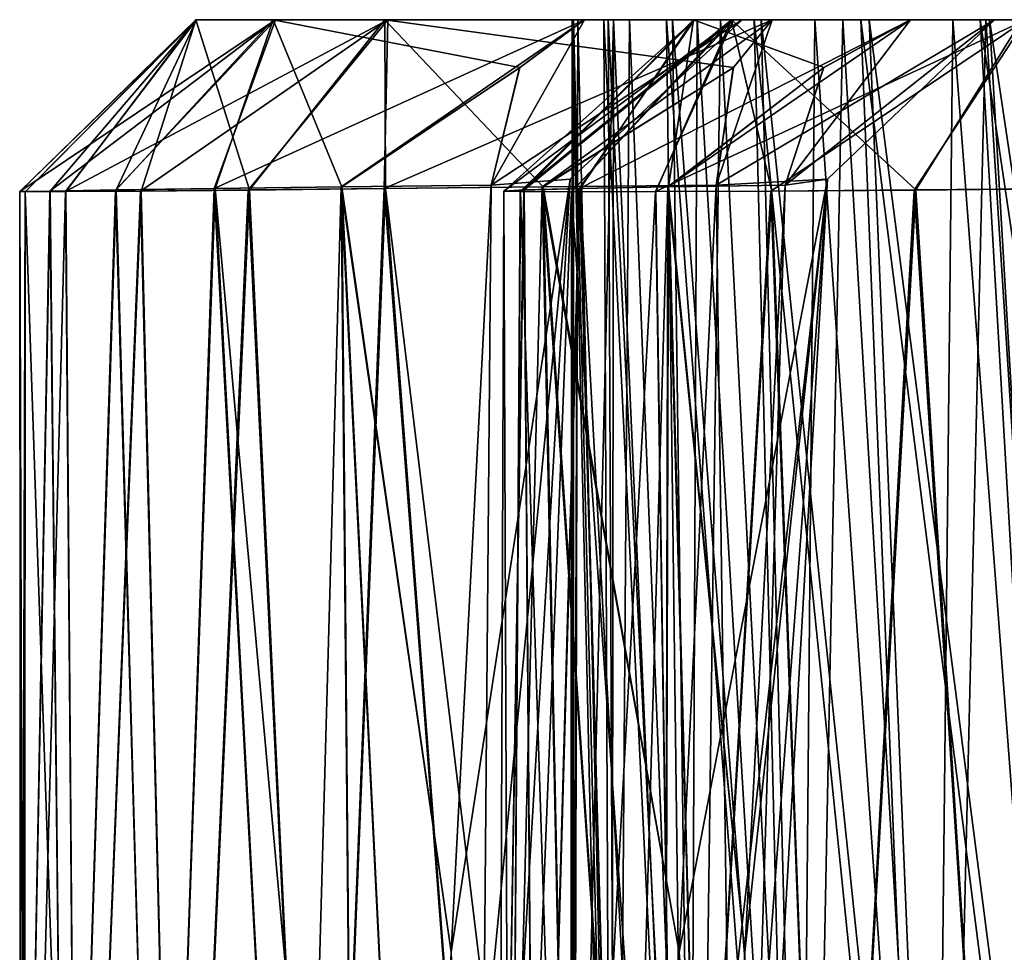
# Model space of a CAD drawing. Header units: millimetres. Extents: x -682 to 137, y -14 to 967.
# Tile 439 of 656: x -8.189 to -7.332, y 966.088 to 966.9. Entities that reach past the tile are written whole.
import ezdxf

# ---------------------------------------------------------------- set-up
doc = ezdxf.new("R2010")
doc.units = ezdxf.units.MM
doc.header["$LTSCALE"] = 65.185185
for name, color, linetype in [('187', 7, 'CONTINUOUS'), ('188', 7, 'CONTINUOUS'), ('189', 7, 'CONTINUOUS'), ('190', 7, 'CONTINUOUS'), ('191', 7, 'CONTINUOUS'), ('192', 7, 'CONTINUOUS'), ('193', 7, 'CONTINUOUS'), ('236', 7, 'CONTINUOUS'), ('237', 7, 'CONTINUOUS'), ('238', 7, 'CONTINUOUS'), ('239', 7, 'CONTINUOUS'), ('240', 7, 'CONTINUOUS'), ('241', 7, 'CONTINUOUS'), ('242', 7, 'CONTINUOUS'), ('267', 7, 'CONTINUOUS'), ('796', 7, 'CONTINUOUS'), ('797', 7, 'CONTINUOUS'), ('799', 7, 'CONTINUOUS'), ('800', 7, 'CONTINUOUS')]:
    doc.layers.add(name, color=color, linetype=linetype)

msp = doc.modelspace()

# ---------------------------------------------------------------- linework, layer by layer
at = {"layer": '187', "color": 7, "linetype": 'CONTINUOUS', "true_color": 0x999999}
for points in [[(-7.75009, 966.75166, -2.42504), (-7.7395, 965.4, -2.30766), (-7.70134, 966.75284, -2.2626), (-7.75009, 966.75166, -2.42504)], [(-7.7395, 965.4, -2.30766), (-7.66424, 965.4, -2.11309), (-7.70134, 966.75284, -2.2626), (-7.7395, 965.4, -2.30766)], [(-7.70134, 966.75284, -2.2626), (-7.62825, 965.4, -2.0488), (-7.62442, 966.75427, -2.11415), (-7.70134, 966.75284, -2.2626)], [(-7.66424, 965.4, -2.11309), (-7.62825, 965.4, -2.0488), (-7.70134, 966.75284, -2.2626), (-7.66424, 965.4, -2.11309)], [(-7.62825, 965.4, -2.0488), (-7.58743, 965.4, -1.98706), (-7.62442, 966.75427, -2.11415), (-7.62825, 965.4, -2.0488)], [(-7.55784, 966.08768, -1.98605), (-7.52278, 966.75595, -1.98379), (-7.62442, 966.75427, -2.11415), (-7.55784, 966.08768, -1.98605)], [(-7.58743, 965.4, -1.98706), (-7.55784, 966.08768, -1.98605), (-7.62442, 966.75427, -2.11415), (-7.58743, 965.4, -1.98706)], [(-7.26655, 966.75283, -3.41255), (-7.32333, 965.4, -3.40495), (-7.4104, 966.75164, -3.32312), (-7.26655, 966.75283, -3.41255)], [(-7.77275, 965.4, -2.51364), (-7.7395, 965.4, -2.30766), (-7.75009, 966.75166, -2.42504), (-7.77275, 965.4, -2.51364)], [(-7.76766, 966.75077, -2.59439), (-7.77275, 965.4, -2.51364), (-7.75009, 966.75166, -2.42504), (-7.76766, 966.75077, -2.59439)], [(-7.76254, 965.4, -2.72204), (-7.77275, 965.4, -2.51364), (-7.76766, 966.75077, -2.59439), (-7.76254, 965.4, -2.72204)], [(-7.75344, 966.75024, -2.76262), (-7.76254, 965.4, -2.72204), (-7.76766, 966.75077, -2.59439), (-7.75344, 966.75024, -2.76262)], [(-7.70888, 966.75005, -2.92359), (-7.76254, 965.4, -2.72204), (-7.75344, 966.75024, -2.76262), (-7.70888, 966.75005, -2.92359)], [(-7.70931, 965.4, -2.92376), (-7.76254, 965.4, -2.72204), (-7.70888, 966.75005, -2.92359), (-7.70931, 965.4, -2.92376)], [(-7.61538, 965.4, -3.11005), (-7.70931, 965.4, -2.92376), (-7.63577, 966.75023, -3.07318), (-7.61538, 965.4, -3.11005)], [(-7.63577, 966.75023, -3.07318), (-7.70931, 965.4, -2.92376), (-7.70888, 966.75005, -2.92359), (-7.63577, 966.75023, -3.07318)], [(-7.53517, 966.75076, -3.20832), (-7.61538, 965.4, -3.11005), (-7.63577, 966.75023, -3.07318), (-7.53517, 966.75076, -3.20832)], [(-7.48482, 965.4, -3.27282), (-7.61538, 965.4, -3.11005), (-7.53517, 966.75076, -3.20832), (-7.48482, 965.4, -3.27282)], [(-7.4104, 966.75164, -3.32312), (-7.48482, 965.4, -3.27282), (-7.53517, 966.75076, -3.20832), (-7.4104, 966.75164, -3.32312)], [(-7.32333, 965.4, -3.40495), (-7.48482, 965.4, -3.27282), (-7.4104, 966.75164, -3.32312), (-7.32333, 965.4, -3.40495)]]:
    msp.add_3dface(points, dxfattribs=at)
at = {"layer": '188', "color": 7, "linetype": 'CONTINUOUS', "true_color": 0x999999}
for points in [[(-7.56402, 965.4, -1.86436), (-7.64174, 965.4, -1.76661), (-7.48602, 966.76095, -1.84482), (-7.56402, 965.4, -1.86436)], [(-7.48602, 966.76095, -1.84482), (-7.64174, 965.4, -1.76661), (-7.61509, 966.08768, -1.75375), (-7.48602, 966.76095, -1.84482)], [(-7.58299, 966.75594, -1.73942), (-7.48602, 966.76095, -1.84482), (-7.61509, 966.08768, -1.75375), (-7.58299, 966.75594, -1.73942)], [(-7.52278, 966.75595, -1.98379), (-7.56402, 965.4, -1.86436), (-7.48602, 966.76095, -1.84482), (-7.52278, 966.75595, -1.98379)], [(-7.56402, 965.4, -1.86436), (-7.52278, 966.75595, -1.98379), (-7.55784, 966.08768, -1.98605), (-7.56402, 965.4, -1.86436)]]:
    msp.add_3dface(points, dxfattribs=at)
at = {"layer": '189', "color": 7, "linetype": 'CONTINUOUS', "true_color": 0x999999}
for points in [[(-8.10523, 966.75166, -0.49986), (-8.06687, 965.4, -0.38842), (-8.01903, 966.75284, -0.3538), (-8.10523, 966.75166, -0.49986)], [(-8.06687, 965.4, -0.38842), (-7.94723, 965.4, -0.21751), (-8.01903, 966.75284, -0.3538), (-8.06687, 965.4, -0.38842)], [(-8.01903, 966.75284, -0.3538), (-7.89689, 965.4, -0.1637), (-7.90882, 966.75427, -0.22807), (-8.01903, 966.75284, -0.3538)], [(-7.94723, 965.4, -0.21751), (-7.89689, 965.4, -0.1637), (-8.01903, 966.75284, -0.3538), (-7.94723, 965.4, -0.21751)], [(-7.87207, 966.75283, -1.57439), (-7.92539, 965.4, -1.55342), (-7.99034, 966.75164, -1.45313), (-7.87207, 966.75283, -1.57439)], [(-7.76831, 965.4, -1.69073), (-7.92539, 965.4, -1.55342), (-7.87207, 966.75283, -1.57439), (-7.76831, 965.4, -1.69073)], [(-7.81351, 966.08768, -0.11963), (-7.77893, 966.75595, -0.12583), (-7.90882, 966.75427, -0.22807), (-7.81351, 966.08768, -0.11963)], [(-7.89689, 965.4, -0.1637), (-7.84247, 965.4, -0.11352), (-7.90882, 966.75427, -0.22807), (-7.89689, 965.4, -0.1637)], [(-7.84247, 965.4, -0.11352), (-7.81351, 966.08768, -0.11963), (-7.90882, 966.75427, -0.22807), (-7.84247, 965.4, -0.11352)], [(-7.73436, 966.75427, -1.67082), (-7.76831, 965.4, -1.69073), (-7.87207, 966.75283, -1.57439), (-7.73436, 966.75427, -1.67082)], [(-7.70657, 965.4, -1.73092), (-7.76831, 965.4, -1.69073), (-7.73436, 966.75427, -1.67082), (-7.70657, 965.4, -1.73092)], [(-7.58299, 966.75594, -1.73942), (-7.61509, 966.08768, -1.75375), (-7.73436, 966.75427, -1.67082), (-7.58299, 966.75594, -1.73942)], [(-7.64174, 965.4, -1.76661), (-7.70657, 965.4, -1.73092), (-7.73436, 966.75427, -1.67082), (-7.64174, 965.4, -1.76661)], [(-7.61509, 966.08768, -1.75375), (-7.64174, 965.4, -1.76661), (-7.73436, 966.75427, -1.67082), (-7.61509, 966.08768, -1.75375)], [(-8.18928, 966.75024, -0.82683), (-8.1884, 965.4, -0.78524), (-8.16282, 966.75077, -0.66008), (-8.18928, 966.75024, -0.82683)], [(-8.18453, 966.75005, -0.99378), (-8.1884, 965.4, -0.78524), (-8.18928, 966.75024, -0.82683), (-8.18453, 966.75005, -0.99378)], [(-8.1884, 965.4, -0.78524), (-8.14844, 965.4, -0.58046), (-8.16282, 966.75077, -0.66008), (-8.1884, 965.4, -0.78524)], [(-8.18499, 965.4, -0.99384), (-8.1884, 965.4, -0.78524), (-8.18453, 966.75005, -0.99378), (-8.18499, 965.4, -0.99384)], [(-8.13838, 965.4, -1.1972), (-8.18499, 965.4, -0.99384), (-8.14935, 966.75023, -1.15652), (-8.13838, 965.4, -1.1972)], [(-8.14935, 966.75023, -1.15652), (-8.18499, 965.4, -0.99384), (-8.18453, 966.75005, -0.99378), (-8.14935, 966.75023, -1.15652)], [(-8.16282, 966.75077, -0.66008), (-8.14844, 965.4, -0.58046), (-8.10523, 966.75166, -0.49986), (-8.16282, 966.75077, -0.66008)], [(-8.08401, 966.75076, -1.31181), (-8.13838, 965.4, -1.1972), (-8.14935, 966.75023, -1.15652), (-8.08401, 966.75076, -1.31181)], [(-8.14844, 965.4, -0.58046), (-8.06687, 965.4, -0.38842), (-8.10523, 966.75166, -0.49986), (-8.14844, 965.4, -0.58046)], [(-8.05056, 965.4, -1.38648), (-8.13838, 965.4, -1.1972), (-8.08401, 966.75076, -1.31181), (-8.05056, 965.4, -1.38648)], [(-7.99034, 966.75164, -1.45313), (-8.05056, 965.4, -1.38648), (-8.08401, 966.75076, -1.31181), (-7.99034, 966.75164, -1.45313)], [(-7.92539, 965.4, -1.55342), (-8.05056, 965.4, -1.38648), (-7.99034, 966.75164, -1.45313), (-7.92539, 965.4, -1.55342)]]:
    msp.add_3dface(points, dxfattribs=at)
at = {"layer": '190', "color": 7, "linetype": 'CONTINUOUS', "true_color": 0x999999}
for points in [[(-7.79039, 965.4, 0), (-7.84246, 965.4, 0.11351), (-7.70998, 966.76095, 0.0003), (-7.79039, 965.4, 0)], [(-7.70998, 966.76095, 0.0003), (-7.84246, 965.4, 0.11351), (-7.81351, 966.08768, 0.11963), (-7.70998, 966.76095, 0.0003)], [(-7.77892, 966.75594, 0.12585), (-7.70998, 966.76095, 0.0003), (-7.81351, 966.08768, 0.11963), (-7.77892, 966.75594, 0.12585)], [(-7.77893, 966.75595, -0.12583), (-7.79039, 965.4, 0), (-7.70998, 966.76095, 0.0003), (-7.77893, 966.75595, -0.12583)], [(-7.79039, 965.4, 0), (-7.77893, 966.75595, -0.12583), (-7.81351, 966.08768, -0.11963), (-7.79039, 965.4, 0)]]:
    msp.add_3dface(points, dxfattribs=at)
at = {"layer": '191', "color": 7, "linetype": 'CONTINUOUS', "true_color": 0x999999}
for points in [[(-8.0201, 966.75283, 0.35527), (-8.06685, 965.4, 0.38839), (-8.10592, 966.75164, 0.50131), (-8.0201, 966.75283, 0.35527)], [(-7.9472, 965.4, 0.21747), (-8.06685, 965.4, 0.38839), (-8.0201, 966.75283, 0.35527), (-7.9472, 965.4, 0.21747)], [(-7.90947, 966.75427, 0.22869), (-7.9472, 965.4, 0.21747), (-8.0201, 966.75283, 0.35527), (-7.90947, 966.75427, 0.22869)], [(-7.98933, 966.75166, 1.45438), (-7.92541, 965.4, 1.55339), (-7.87068, 966.75284, 1.57556), (-7.98933, 966.75166, 1.45438)], [(-7.89687, 965.4, 0.16368), (-7.9472, 965.4, 0.21747), (-7.90947, 966.75427, 0.22869), (-7.89687, 965.4, 0.16368)], [(-7.92541, 965.4, 1.55339), (-7.76835, 965.4, 1.6907), (-7.87068, 966.75284, 1.57556), (-7.92541, 965.4, 1.55339)], [(-7.77892, 966.75594, 0.12585), (-7.81351, 966.08768, 0.11963), (-7.90947, 966.75427, 0.22869), (-7.77892, 966.75594, 0.12585)], [(-7.84246, 965.4, 0.11351), (-7.89687, 965.4, 0.16368), (-7.90947, 966.75427, 0.22869), (-7.84246, 965.4, 0.11351)], [(-7.81351, 966.08768, 0.11963), (-7.84246, 965.4, 0.11351), (-7.90947, 966.75427, 0.22869), (-7.81351, 966.08768, 0.11963)], [(-7.87068, 966.75284, 1.57556), (-7.7066, 965.4, 1.7309), (-7.73359, 966.75427, 1.67126), (-7.87068, 966.75284, 1.57556)], [(-7.76835, 965.4, 1.6907), (-7.7066, 965.4, 1.7309), (-7.87068, 966.75284, 1.57556), (-7.76835, 965.4, 1.6907)], [(-7.61509, 966.08768, 1.75375), (-7.583, 966.75595, 1.73945), (-7.73359, 966.75427, 1.67126), (-7.61509, 966.08768, 1.75375)], [(-7.7066, 965.4, 1.7309), (-7.64175, 965.4, 1.76661), (-7.73359, 966.75427, 1.67126), (-7.7066, 965.4, 1.7309)], [(-7.64175, 965.4, 1.76661), (-7.61509, 966.08768, 1.75375), (-7.73359, 966.75427, 1.67126), (-7.64175, 965.4, 1.76661)], [(-8.16304, 966.75076, 0.66094), (-8.1884, 965.4, 0.78523), (-8.18931, 966.75023, 0.82735), (-8.16304, 966.75076, 0.66094)], [(-8.1884, 965.4, 0.78523), (-8.18499, 965.4, 0.99384), (-8.18931, 966.75023, 0.82735), (-8.1884, 965.4, 0.78523)], [(-8.18931, 966.75023, 0.82735), (-8.18499, 965.4, 0.99384), (-8.18453, 966.75005, 0.99378), (-8.18931, 966.75023, 0.82735)], [(-8.14844, 965.4, 0.58043), (-8.1884, 965.4, 0.78523), (-8.16304, 966.75076, 0.66094), (-8.14844, 965.4, 0.58043)], [(-8.18499, 965.4, 0.99384), (-8.13838, 965.4, 1.19719), (-8.18453, 966.75005, 0.99378), (-8.18499, 965.4, 0.99384)], [(-8.18453, 966.75005, 0.99378), (-8.13838, 965.4, 1.19719), (-8.14919, 966.75024, 1.15702), (-8.18453, 966.75005, 0.99378)], [(-8.10592, 966.75164, 0.50131), (-8.14844, 965.4, 0.58043), (-8.16304, 966.75076, 0.66094), (-8.10592, 966.75164, 0.50131)], [(-8.14919, 966.75024, 1.15702), (-8.13838, 965.4, 1.19719), (-8.08359, 966.75077, 1.31259), (-8.14919, 966.75024, 1.15702)], [(-8.06685, 965.4, 0.38839), (-8.14844, 965.4, 0.58043), (-8.10592, 966.75164, 0.50131), (-8.06685, 965.4, 0.38839)], [(-8.13838, 965.4, 1.19719), (-8.05058, 965.4, 1.38646), (-8.08359, 966.75077, 1.31259), (-8.13838, 965.4, 1.19719)], [(-8.08359, 966.75077, 1.31259), (-8.05058, 965.4, 1.38646), (-7.98933, 966.75166, 1.45438), (-8.08359, 966.75077, 1.31259)], [(-8.05058, 965.4, 1.38646), (-7.92541, 965.4, 1.55339), (-7.98933, 966.75166, 1.45438), (-8.05058, 965.4, 1.38646)]]:
    msp.add_3dface(points, dxfattribs=at)
at = {"layer": '192', "color": 7, "linetype": 'CONTINUOUS', "true_color": 0x999999}
for points in [[(-7.56402, 965.4, 1.86436), (-7.58741, 965.4, 1.98704), (-7.48587, 966.76095, 1.84542), (-7.56402, 965.4, 1.86436)], [(-7.48587, 966.76095, 1.84542), (-7.58741, 965.4, 1.98704), (-7.55784, 966.08768, 1.98605), (-7.48587, 966.76095, 1.84542)], [(-7.583, 966.75595, 1.73945), (-7.56402, 965.4, 1.86436), (-7.48587, 966.76095, 1.84542), (-7.583, 966.75595, 1.73945)], [(-7.52276, 966.75594, 1.98381), (-7.48587, 966.76095, 1.84542), (-7.55784, 966.08768, 1.98605), (-7.52276, 966.75594, 1.98381)], [(-7.56402, 965.4, 1.86436), (-7.583, 966.75595, 1.73945), (-7.61509, 966.08768, 1.75375), (-7.56402, 965.4, 1.86436)]]:
    msp.add_3dface(points, dxfattribs=at)
at = {"layer": '193', "color": 7, "linetype": 'CONTINUOUS', "true_color": 0x999999}
for points in [[(-7.70202, 966.75283, 2.26428), (-7.73949, 965.4, 2.30763), (-7.7504, 966.75164, 2.42662), (-7.70202, 966.75283, 2.26428)], [(-7.66422, 965.4, 2.11304), (-7.73949, 965.4, 2.30763), (-7.70202, 966.75283, 2.26428), (-7.66422, 965.4, 2.11304)], [(-7.62491, 966.75427, 2.1149), (-7.66422, 965.4, 2.11304), (-7.70202, 966.75283, 2.26428), (-7.62491, 966.75427, 2.1149)], [(-7.62823, 965.4, 2.04876), (-7.66422, 965.4, 2.11304), (-7.62491, 966.75427, 2.1149), (-7.62823, 965.4, 2.04876)], [(-7.58741, 965.4, 1.98704), (-7.62823, 965.4, 2.04876), (-7.62491, 966.75427, 2.1149), (-7.58741, 965.4, 1.98704)], [(-7.52276, 966.75594, 1.98381), (-7.55784, 966.08768, 1.98605), (-7.62491, 966.75427, 2.1149), (-7.52276, 966.75594, 1.98381)], [(-7.55784, 966.08768, 1.98605), (-7.58741, 965.4, 1.98704), (-7.62491, 966.75427, 2.1149), (-7.55784, 966.08768, 1.98605)], [(-7.40912, 966.75166, 3.32409), (-7.32336, 965.4, 3.40493), (-7.26492, 966.75284, 3.41335), (-7.40912, 966.75166, 3.32409)], [(-7.73949, 965.4, 2.30763), (-7.77275, 965.4, 2.51362), (-7.7504, 966.75164, 2.42662), (-7.73949, 965.4, 2.30763)], [(-7.7504, 966.75164, 2.42662), (-7.77275, 965.4, 2.51362), (-7.76766, 966.75076, 2.59528), (-7.7504, 966.75164, 2.42662)], [(-7.77275, 965.4, 2.51362), (-7.76254, 965.4, 2.72203), (-7.76766, 966.75076, 2.59528), (-7.77275, 965.4, 2.51362)], [(-7.76766, 966.75076, 2.59528), (-7.76254, 965.4, 2.72203), (-7.75335, 966.75023, 2.76314), (-7.76766, 966.75076, 2.59528)], [(-7.76254, 965.4, 2.72203), (-7.70931, 965.4, 2.92376), (-7.75335, 966.75023, 2.76314), (-7.76254, 965.4, 2.72203)], [(-7.75335, 966.75023, 2.76314), (-7.70931, 965.4, 2.92376), (-7.70888, 966.75005, 2.92359), (-7.75335, 966.75023, 2.76314)], [(-7.70931, 965.4, 2.92376), (-7.61539, 965.4, 3.11004), (-7.70888, 966.75005, 2.92359), (-7.70931, 965.4, 2.92376)], [(-7.70888, 966.75005, 2.92359), (-7.61539, 965.4, 3.11004), (-7.63549, 966.75024, 3.07363), (-7.70888, 966.75005, 2.92359)], [(-7.63549, 966.75024, 3.07363), (-7.61539, 965.4, 3.11004), (-7.53457, 966.75077, 3.20898), (-7.63549, 966.75024, 3.07363)], [(-7.61539, 965.4, 3.11004), (-7.48484, 965.4, 3.2728), (-7.53457, 966.75077, 3.20898), (-7.61539, 965.4, 3.11004)], [(-7.53457, 966.75077, 3.20898), (-7.48484, 965.4, 3.2728), (-7.40912, 966.75166, 3.32409), (-7.53457, 966.75077, 3.20898)], [(-7.48484, 965.4, 3.2728), (-7.32336, 965.4, 3.40493), (-7.40912, 966.75166, 3.32409), (-7.48484, 965.4, 3.2728)]]:
    msp.add_3dface(points, dxfattribs=at)
at = {"layer": '236', "color": 7, "linetype": 'CONTINUOUS', "true_color": 0x999999}
for points in [[(-7.7504, 966.75164, 2.42662), (-7.76766, 966.75076, 2.59528), (-7.60172, 966.9, 2.44803), (-7.7504, 966.75164, 2.42662)], [(-7.76766, 966.75076, 2.59528), (-7.75335, 966.75023, 2.76314), (-7.60172, 966.9, 2.44803), (-7.76766, 966.75076, 2.59528)], [(-7.75335, 966.75023, 2.76314), (-7.70888, 966.75005, 2.92359), (-7.56944, 966.9, 2.8682), (-7.75335, 966.75023, 2.76314)], [(-7.60172, 966.9, 2.44803), (-7.75335, 966.75023, 2.76314), (-7.56944, 966.9, 2.8682), (-7.60172, 966.9, 2.44803)], [(-7.70202, 966.75283, 2.26428), (-7.7504, 966.75164, 2.42662), (-7.60172, 966.9, 2.44803), (-7.70202, 966.75283, 2.26428)], [(-7.70888, 966.75005, 2.92359), (-7.63549, 966.75024, 3.07363), (-7.56944, 966.9, 2.8682), (-7.70888, 966.75005, 2.92359)], [(-7.62491, 966.75427, 2.1149), (-7.70202, 966.75283, 2.26428), (-7.41363, 966.9, 2.08655), (-7.62491, 966.75427, 2.1149)], [(-7.41363, 966.9, 2.08655), (-7.70202, 966.75283, 2.26428), (-7.60172, 966.9, 2.44803), (-7.41363, 966.9, 2.08655)], [(-7.63549, 966.75024, 3.07363), (-7.53457, 966.75077, 3.20898), (-7.56944, 966.9, 2.8682), (-7.63549, 966.75024, 3.07363)], [(-7.48934, 966.85812, 2.0153), (-7.62491, 966.75427, 2.1149), (-7.41363, 966.9, 2.08655), (-7.48934, 966.85812, 2.0153)], [(-7.53457, 966.75077, 3.20898), (-7.40912, 966.75166, 3.32409), (-7.56944, 966.9, 2.8682), (-7.53457, 966.75077, 3.20898)], [(-7.56944, 966.9, 2.8682), (-7.40912, 966.75166, 3.32409), (-7.31669, 966.9, 3.20592), (-7.56944, 966.9, 2.8682)], [(-7.40912, 966.75166, 3.32409), (-7.26492, 966.75284, 3.41335), (-7.31669, 966.9, 3.20592), (-7.40912, 966.75166, 3.32409)], [(-7.52276, 966.75594, 1.98381), (-7.62491, 966.75427, 2.1149), (-7.48934, 966.85812, 2.0153), (-7.52276, 966.75594, 1.98381)]]:
    msp.add_3dface(points, dxfattribs=at)
at = {"layer": '237', "color": 7, "linetype": 'CONTINUOUS', "true_color": 0x999999}
for points in [[(-7.583, 966.75595, 1.73945), (-7.48587, 966.76095, 1.84542), (-7.34068, 966.9, 1.80931), (-7.583, 966.75595, 1.73945)], [(-7.56793, 966.85843, 1.69571), (-7.583, 966.75595, 1.73945), (-7.53412, 966.9, 1.59773), (-7.56793, 966.85843, 1.69571)], [(-7.53412, 966.9, 1.59773), (-7.583, 966.75595, 1.73945), (-7.34068, 966.9, 1.80931), (-7.53412, 966.9, 1.59773)], [(-7.48587, 966.76095, 1.84542), (-7.52276, 966.75594, 1.98381), (-7.34068, 966.9, 1.80931), (-7.48587, 966.76095, 1.84542)], [(-7.52276, 966.75594, 1.98381), (-7.48934, 966.85812, 2.0153), (-7.41363, 966.9, 2.08655), (-7.52276, 966.75594, 1.98381)], [(-7.52276, 966.75594, 1.98381), (-7.41363, 966.9, 2.08655), (-7.34068, 966.9, 1.80931), (-7.52276, 966.75594, 1.98381)]]:
    msp.add_3dface(points, dxfattribs=at)
at = {"layer": '238', "color": 7, "linetype": 'CONTINUOUS', "true_color": 0x999999}
for points in [[(-8.16304, 966.75076, 0.66094), (-8.18931, 966.75023, 0.82735), (-7.96668, 966.9, 0.55768), (-8.16304, 966.75076, 0.66094)], [(-8.18931, 966.75023, 0.82735), (-8.18453, 966.75005, 0.99378), (-8.03589, 966.9, 0.97337), (-8.18931, 966.75023, 0.82735)], [(-7.96668, 966.9, 0.55768), (-8.18931, 966.75023, 0.82735), (-8.03589, 966.9, 0.97337), (-7.96668, 966.9, 0.55768)], [(-8.18453, 966.75005, 0.99378), (-8.14919, 966.75024, 1.15702), (-8.03589, 966.9, 0.97337), (-8.18453, 966.75005, 0.99378)], [(-8.10592, 966.75164, 0.50131), (-8.16304, 966.75076, 0.66094), (-7.96668, 966.9, 0.55768), (-8.10592, 966.75164, 0.50131)], [(-8.14919, 966.75024, 1.15702), (-8.08359, 966.75077, 1.31259), (-8.03589, 966.9, 0.97337), (-8.14919, 966.75024, 1.15702)], [(-8.0201, 966.75283, 0.35527), (-8.10592, 966.75164, 0.50131), (-7.96668, 966.9, 0.55768), (-8.0201, 966.75283, 0.35527)], [(-8.08359, 966.75077, 1.31259), (-7.98933, 966.75166, 1.45438), (-8.03589, 966.9, 0.97337), (-8.08359, 966.75077, 1.31259)], [(-8.03589, 966.9, 0.97337), (-7.98933, 966.75166, 1.45438), (-7.87131, 966.9, 1.36176), (-8.03589, 966.9, 0.97337)], [(-7.90947, 966.75427, 0.22869), (-8.0201, 966.75283, 0.35527), (-7.69755, 966.9, 0.25172), (-7.90947, 966.75427, 0.22869)], [(-7.69755, 966.9, 0.25172), (-8.0201, 966.75283, 0.35527), (-7.96668, 966.9, 0.55768), (-7.69755, 966.9, 0.25172)], [(-7.98933, 966.75166, 1.45438), (-7.87068, 966.75284, 1.57556), (-7.87131, 966.9, 1.36176), (-7.98933, 966.75166, 1.45438)], [(-7.75401, 966.85812, 0.16442), (-7.90947, 966.75427, 0.22869), (-7.69755, 966.9, 0.25172), (-7.75401, 966.85812, 0.16442)], [(-7.87068, 966.75284, 1.57556), (-7.73359, 966.75427, 1.67126), (-7.87131, 966.9, 1.36176), (-7.87068, 966.75284, 1.57556)], [(-7.73359, 966.75427, 1.67126), (-7.56793, 966.85843, 1.69571), (-7.87131, 966.9, 1.36176), (-7.73359, 966.75427, 1.67126)], [(-7.56793, 966.85843, 1.69571), (-7.53412, 966.9, 1.59773), (-7.87131, 966.9, 1.36176), (-7.56793, 966.85843, 1.69571)], [(-7.77892, 966.75594, 0.12585), (-7.90947, 966.75427, 0.22869), (-7.75401, 966.85812, 0.16442), (-7.77892, 966.75594, 0.12585)], [(-7.73359, 966.75427, 1.67126), (-7.583, 966.75595, 1.73945), (-7.56793, 966.85843, 1.69571), (-7.73359, 966.75427, 1.67126)]]:
    msp.add_3dface(points, dxfattribs=at)
at = {"layer": '239', "color": 7, "linetype": 'CONTINUOUS', "true_color": 0x999999}
for points in [[(-7.77893, 966.75595, -0.12583), (-7.70998, 966.76095, 0.0003), (-7.56037, 966.9, 0), (-7.77893, 966.75595, -0.12583)], [(-7.75383, 966.85843, -0.16469), (-7.77893, 966.75595, -0.12583), (-7.69755, 966.9, -0.25172), (-7.75383, 966.85843, -0.16469)], [(-7.69755, 966.9, -0.25172), (-7.77893, 966.75595, -0.12583), (-7.56037, 966.9, 0), (-7.69755, 966.9, -0.25172)], [(-7.70998, 966.76095, 0.0003), (-7.77892, 966.75594, 0.12585), (-7.56037, 966.9, 0), (-7.70998, 966.76095, 0.0003)], [(-7.77892, 966.75594, 0.12585), (-7.75401, 966.85812, 0.16442), (-7.69755, 966.9, 0.25172), (-7.77892, 966.75594, 0.12585)], [(-7.77892, 966.75594, 0.12585), (-7.69755, 966.9, 0.25172), (-7.56037, 966.9, 0), (-7.77892, 966.75594, 0.12585)]]:
    msp.add_3dface(points, dxfattribs=at)
at = {"layer": '240', "color": 7, "linetype": 'CONTINUOUS', "true_color": 0x999999}
for points in [[(-8.18453, 966.75005, -0.99378), (-8.18928, 966.75024, -0.82683), (-8.03532, 966.9, -0.97803), (-8.18453, 966.75005, -0.99378)], [(-8.18928, 966.75024, -0.82683), (-8.16282, 966.75077, -0.66008), (-8.03532, 966.9, -0.97803), (-8.18928, 966.75024, -0.82683)], [(-8.14935, 966.75023, -1.15652), (-8.18453, 966.75005, -0.99378), (-8.03532, 966.9, -0.97803), (-8.14935, 966.75023, -1.15652)], [(-8.16282, 966.75077, -0.66008), (-8.10523, 966.75166, -0.49986), (-8.03532, 966.9, -0.97803), (-8.16282, 966.75077, -0.66008)], [(-8.08401, 966.75076, -1.31181), (-8.14935, 966.75023, -1.15652), (-7.86865, 966.9, -1.36508), (-8.08401, 966.75076, -1.31181)], [(-7.86865, 966.9, -1.36508), (-8.14935, 966.75023, -1.15652), (-8.03532, 966.9, -0.97803), (-7.86865, 966.9, -1.36508)], [(-8.10523, 966.75166, -0.49986), (-8.01903, 966.75284, -0.3538), (-7.96848, 966.9, -0.56154), (-8.10523, 966.75166, -0.49986)], [(-8.03532, 966.9, -0.97803), (-8.10523, 966.75166, -0.49986), (-7.96848, 966.9, -0.56154), (-8.03532, 966.9, -0.97803)], [(-7.99034, 966.75164, -1.45313), (-8.08401, 966.75076, -1.31181), (-7.86865, 966.9, -1.36508), (-7.99034, 966.75164, -1.45313)], [(-8.01903, 966.75284, -0.3538), (-7.90882, 966.75427, -0.22807), (-7.96848, 966.9, -0.56154), (-8.01903, 966.75284, -0.3538)], [(-7.87207, 966.75283, -1.57439), (-7.99034, 966.75164, -1.45313), (-7.86865, 966.9, -1.36508), (-7.87207, 966.75283, -1.57439)], [(-7.90882, 966.75427, -0.22807), (-7.75383, 966.85843, -0.16469), (-7.96848, 966.9, -0.56154), (-7.90882, 966.75427, -0.22807)], [(-7.75383, 966.85843, -0.16469), (-7.69755, 966.9, -0.25172), (-7.96848, 966.9, -0.56154), (-7.75383, 966.85843, -0.16469)], [(-7.73436, 966.75427, -1.67082), (-7.87207, 966.75283, -1.57439), (-7.53412, 966.9, -1.59773), (-7.73436, 966.75427, -1.67082)], [(-7.53412, 966.9, -1.59773), (-7.87207, 966.75283, -1.57439), (-7.86865, 966.9, -1.36508), (-7.53412, 966.9, -1.59773)], [(-7.56804, 966.85812, -1.69601), (-7.73436, 966.75427, -1.67082), (-7.53412, 966.9, -1.59773), (-7.56804, 966.85812, -1.69601)], [(-7.90882, 966.75427, -0.22807), (-7.77893, 966.75595, -0.12583), (-7.75383, 966.85843, -0.16469), (-7.90882, 966.75427, -0.22807)], [(-7.58299, 966.75594, -1.73942), (-7.73436, 966.75427, -1.67082), (-7.56804, 966.85812, -1.69601), (-7.58299, 966.75594, -1.73942)]]:
    msp.add_3dface(points, dxfattribs=at)
at = {"layer": '241', "color": 7, "linetype": 'CONTINUOUS', "true_color": 0x999999}
for points in [[(-7.48602, 966.76095, -1.84482), (-7.58299, 966.75594, -1.73942), (-7.34068, 966.9, -1.80932), (-7.48602, 966.76095, -1.84482)], [(-7.58299, 966.75594, -1.73942), (-7.56804, 966.85812, -1.69601), (-7.53412, 966.9, -1.59773), (-7.58299, 966.75594, -1.73942)], [(-7.58299, 966.75594, -1.73942), (-7.53412, 966.9, -1.59773), (-7.34068, 966.9, -1.80932), (-7.58299, 966.75594, -1.73942)], [(-7.52278, 966.75595, -1.98379), (-7.48602, 966.76095, -1.84482), (-7.34068, 966.9, -1.80932), (-7.52278, 966.75595, -1.98379)], [(-7.48911, 966.85843, -2.01552), (-7.52278, 966.75595, -1.98379), (-7.41363, 966.9, -2.08655), (-7.48911, 966.85843, -2.01552)], [(-7.41363, 966.9, -2.08655), (-7.52278, 966.75595, -1.98379), (-7.34068, 966.9, -1.80932), (-7.41363, 966.9, -2.08655)]]:
    msp.add_3dface(points, dxfattribs=at)
at = {"layer": '242', "color": 7, "linetype": 'CONTINUOUS', "true_color": 0x999999}
for points in [[(-7.75344, 966.75024, -2.76262), (-7.76766, 966.75077, -2.59439), (-7.56777, 966.9, -2.87259), (-7.75344, 966.75024, -2.76262)], [(-7.76766, 966.75077, -2.59439), (-7.75009, 966.75166, -2.42504), (-7.56777, 966.9, -2.87259), (-7.76766, 966.75077, -2.59439)], [(-7.70888, 966.75005, -2.92359), (-7.75344, 966.75024, -2.76262), (-7.56777, 966.9, -2.87259), (-7.70888, 966.75005, -2.92359)], [(-7.75009, 966.75166, -2.42504), (-7.70134, 966.75284, -2.2626), (-7.60254, 966.9, -2.4522), (-7.75009, 966.75166, -2.42504)], [(-7.56777, 966.9, -2.87259), (-7.75009, 966.75166, -2.42504), (-7.60254, 966.9, -2.4522), (-7.56777, 966.9, -2.87259)], [(-7.63577, 966.75023, -3.07318), (-7.70888, 966.75005, -2.92359), (-7.56777, 966.9, -2.87259), (-7.63577, 966.75023, -3.07318)], [(-7.70134, 966.75284, -2.2626), (-7.62442, 966.75427, -2.11415), (-7.60254, 966.9, -2.4522), (-7.70134, 966.75284, -2.2626)], [(-7.53517, 966.75076, -3.20832), (-7.63577, 966.75023, -3.07318), (-7.31331, 966.9, -3.2085), (-7.53517, 966.75076, -3.20832)], [(-7.31331, 966.9, -3.2085), (-7.63577, 966.75023, -3.07318), (-7.56777, 966.9, -2.87259), (-7.31331, 966.9, -3.2085)], [(-7.62442, 966.75427, -2.11415), (-7.48911, 966.85843, -2.01552), (-7.60254, 966.9, -2.4522), (-7.62442, 966.75427, -2.11415)], [(-7.48911, 966.85843, -2.01552), (-7.41363, 966.9, -2.08655), (-7.60254, 966.9, -2.4522), (-7.48911, 966.85843, -2.01552)], [(-7.4104, 966.75164, -3.32312), (-7.53517, 966.75076, -3.20832), (-7.31331, 966.9, -3.2085), (-7.4104, 966.75164, -3.32312)], [(-7.26655, 966.75283, -3.41255), (-7.4104, 966.75164, -3.32312), (-7.31331, 966.9, -3.2085), (-7.26655, 966.75283, -3.41255)], [(-7.62442, 966.75427, -2.11415), (-7.52278, 966.75595, -1.98379), (-7.48911, 966.85843, -2.01552), (-7.62442, 966.75427, -2.11415)]]:
    msp.add_3dface(points, dxfattribs=at)
at = {"layer": '267', "color": 7, "linetype": 'CONTINUOUS', "true_color": 0x999999}
for points in [[(-7.96668, 966.9, 0.55768), (-8.03589, 966.9, 0.97337), (-7.62106, 966.9, 0.62753), (-7.96668, 966.9, 0.55768)], [(-8.03589, 966.9, 0.97337), (-7.87131, 966.9, 1.36176), (-7.67227, 966.9, 1.06189), (-8.03589, 966.9, 0.97337)], [(-7.62106, 966.9, 0.62753), (-8.03589, 966.9, 0.97337), (-7.67687, 966.9, 0.72052), (-7.62106, 966.9, 0.62753)], [(-7.67687, 966.9, 0.72052), (-8.03589, 966.9, 0.97337), (-7.70701, 966.9, 0.8258), (-7.67687, 966.9, 0.72052)], [(-7.70701, 966.9, 0.8258), (-8.03589, 966.9, 0.97337), (-7.70838, 966.9, 0.93597), (-7.70701, 966.9, 0.8258)], [(-7.70838, 966.9, 0.93597), (-8.03589, 966.9, 0.97337), (-7.67227, 966.9, 1.06189), (-7.70838, 966.9, 0.93597)], [(-7.86865, 966.9, -1.36508), (-8.03532, 966.9, -0.97803), (-7.45681, 966.9, -1.26864), (-7.86865, 966.9, -1.36508)], [(-8.03532, 966.9, -0.97803), (-7.96848, 966.9, -0.56154), (-7.70838, 966.9, -0.93597), (-8.03532, 966.9, -0.97803)], [(-7.45681, 966.9, -1.26864), (-8.03532, 966.9, -0.97803), (-7.54978, 966.9, -1.21455), (-7.45681, 966.9, -1.26864)], [(-7.54978, 966.9, -1.21455), (-8.03532, 966.9, -0.97803), (-7.62623, 966.9, -1.13762), (-7.54978, 966.9, -1.21455)], [(-7.62623, 966.9, -1.13762), (-8.03532, 966.9, -0.97803), (-7.68068, 966.9, -1.0426), (-7.62623, 966.9, -1.13762)], [(-7.68068, 966.9, -1.0426), (-8.03532, 966.9, -0.97803), (-7.70838, 966.9, -0.93597), (-7.68068, 966.9, -1.0426)], [(-7.96848, 966.9, -0.56154), (-7.69755, 966.9, -0.25172), (-7.47256, 966.9, -0.51019), (-7.96848, 966.9, -0.56154)], [(-7.70838, 966.9, -0.93597), (-7.96848, 966.9, -0.56154), (-7.70345, 966.9, -0.80506), (-7.70838, 966.9, -0.93597)], [(-7.70345, 966.9, -0.80506), (-7.96848, 966.9, -0.56154), (-7.65845, 966.9, -0.68308), (-7.70345, 966.9, -0.80506)], [(-7.65845, 966.9, -0.68308), (-7.96848, 966.9, -0.56154), (-7.57915, 966.9, -0.58216), (-7.65845, 966.9, -0.68308)], [(-7.57915, 966.9, -0.58216), (-7.96848, 966.9, -0.56154), (-7.47256, 966.9, -0.51019), (-7.57915, 966.9, -0.58216)], [(-7.69755, 966.9, 0.25172), (-7.96668, 966.9, 0.55768), (-7.3448, 966.9, 0.47378), (-7.69755, 966.9, 0.25172)], [(-7.3448, 966.9, 0.47378), (-7.96668, 966.9, 0.55768), (-7.44979, 966.9, 0.50038), (-7.3448, 966.9, 0.47378)], [(-7.44979, 966.9, 0.50038), (-7.96668, 966.9, 0.55768), (-7.54374, 966.9, 0.55276), (-7.44979, 966.9, 0.50038)], [(-7.54374, 966.9, 0.55276), (-7.96668, 966.9, 0.55768), (-7.62106, 966.9, 0.62753), (-7.54374, 966.9, 0.55276)], [(-7.87131, 966.9, 1.36176), (-7.53412, 966.9, 1.59773), (-6.73835, 966.9, 1.40292), (-7.87131, 966.9, 1.36176)], [(-7.87131, 966.9, 1.36176), (-6.73835, 966.9, 1.40292), (-7.24901, 966.9, 1.29822), (-7.87131, 966.9, 1.36176)], [(-7.67227, 966.9, 1.06189), (-7.87131, 966.9, 1.36176), (-7.59936, 966.9, 1.16958), (-7.67227, 966.9, 1.06189)], [(-7.59936, 966.9, 1.16958), (-7.87131, 966.9, 1.36176), (-7.49695, 966.9, 1.24927), (-7.59936, 966.9, 1.16958)], [(-7.49695, 966.9, 1.24927), (-7.87131, 966.9, 1.36176), (-7.37677, 966.9, 1.29308), (-7.49695, 966.9, 1.24927)], [(-7.37677, 966.9, 1.29308), (-7.87131, 966.9, 1.36176), (-7.24901, 966.9, 1.29822), (-7.37677, 966.9, 1.29308)], [(-7.53412, 966.9, -1.59773), (-7.86865, 966.9, -1.36508), (-6.73831, 966.9, -1.40296), (-7.53412, 966.9, -1.59773)], [(-6.73831, 966.9, -1.40296), (-7.86865, 966.9, -1.36508), (-7.24476, 966.9, -1.29771), (-6.73831, 966.9, -1.40296)], [(-7.24476, 966.9, -1.29771), (-7.86865, 966.9, -1.36508), (-7.35306, 966.9, -1.29701), (-7.24476, 966.9, -1.29771)], [(-7.35306, 966.9, -1.29701), (-7.86865, 966.9, -1.36508), (-7.45681, 966.9, -1.26864), (-7.35306, 966.9, -1.29701)], [(-7.56037, 966.9, 0), (-7.69755, 966.9, 0.25172), (-7.01607, 966.9, 0.00106), (-7.56037, 966.9, 0)], [(-7.01607, 966.9, 0.00106), (-7.69755, 966.9, 0.25172), (-6.87826, 966.9, 0.25039), (-7.01607, 966.9, 0.00106)], [(-6.87826, 966.9, 0.25039), (-7.69755, 966.9, 0.25172), (-7.3448, 966.9, 0.47378), (-6.87826, 966.9, 0.25039)], [(-7.69755, 966.9, -0.25172), (-7.56037, 966.9, 0), (-6.87829, 966.9, -0.25044), (-7.69755, 966.9, -0.25172)], [(-7.69755, 966.9, -0.25172), (-6.87829, 966.9, -0.25044), (-7.13601, 966.9, -0.50325), (-7.69755, 966.9, -0.25172)], [(-7.47256, 966.9, -0.51019), (-7.69755, 966.9, -0.25172), (-7.34806, 966.9, -0.47418), (-7.47256, 966.9, -0.51019)], [(-7.34806, 966.9, -0.47418), (-7.69755, 966.9, -0.25172), (-7.23976, 966.9, -0.47488), (-7.34806, 966.9, -0.47418)], [(-7.23976, 966.9, -0.47488), (-7.69755, 966.9, -0.25172), (-7.13601, 966.9, -0.50325), (-7.23976, 966.9, -0.47488)], [(-7.60254, 966.9, -2.4522), (-7.41363, 966.9, -2.08655), (-7.21959, 966.9, -2.37906), (-7.60254, 966.9, -2.4522)], [(-7.56777, 966.9, -2.87259), (-7.60254, 966.9, -2.4522), (-7.20799, 966.9, -2.85041), (-7.56777, 966.9, -2.87259)], [(-7.20799, 966.9, -2.85041), (-7.60254, 966.9, -2.4522), (-7.2604, 966.9, -2.75351), (-7.20799, 966.9, -2.85041)], [(-7.2604, 966.9, -2.75351), (-7.60254, 966.9, -2.4522), (-7.28694, 966.9, -2.62522), (-7.2604, 966.9, -2.75351)], [(-7.28694, 966.9, -2.62522), (-7.60254, 966.9, -2.4522), (-7.27243, 966.9, -2.49602), (-7.28694, 966.9, -2.62522)], [(-7.27243, 966.9, -2.49602), (-7.60254, 966.9, -2.4522), (-7.21959, 966.9, -2.37906), (-7.27243, 966.9, -2.49602)], [(-7.41363, 966.9, 2.08655), (-7.60172, 966.9, 2.44803), (-7.01799, 966.9, 2.21774), (-7.41363, 966.9, 2.08655)], [(-7.60172, 966.9, 2.44803), (-7.56944, 966.9, 2.8682), (-7.28136, 966.9, 2.53677), (-7.60172, 966.9, 2.44803)], [(-7.01799, 966.9, 2.21774), (-7.60172, 966.9, 2.44803), (-7.11356, 966.9, 2.26869), (-7.01799, 966.9, 2.21774)], [(-7.11356, 966.9, 2.26869), (-7.60172, 966.9, 2.44803), (-7.19225, 966.9, 2.34203), (-7.11356, 966.9, 2.26869)], [(-7.19225, 966.9, 2.34203), (-7.60172, 966.9, 2.44803), (-7.24943, 966.9, 2.43313), (-7.19225, 966.9, 2.34203)], [(-7.24943, 966.9, 2.43313), (-7.60172, 966.9, 2.44803), (-7.28136, 966.9, 2.53677), (-7.24943, 966.9, 2.43313)], [(-7.56944, 966.9, 2.8682), (-7.31669, 966.9, 3.20592), (-7.09866, 966.9, 2.95422), (-7.56944, 966.9, 2.8682)], [(-7.28136, 966.9, 2.53677), (-7.56944, 966.9, 2.8682), (-7.28543, 966.9, 2.64622), (-7.28136, 966.9, 2.53677)], [(-7.28543, 966.9, 2.64622), (-7.56944, 966.9, 2.8682), (-7.2604, 966.9, 2.75351), (-7.28543, 966.9, 2.64622)], [(-7.2604, 966.9, 2.75351), (-7.56944, 966.9, 2.8682), (-7.1952, 966.9, 2.86713), (-7.2604, 966.9, 2.75351)], [(-7.1952, 966.9, 2.86713), (-7.56944, 966.9, 2.8682), (-7.09866, 966.9, 2.95422), (-7.1952, 966.9, 2.86713)], [(-7.31331, 966.9, -3.2085), (-7.56777, 966.9, -2.87259), (-6.93653, 966.9, -3.01631), (-7.31331, 966.9, -3.2085)], [(-6.93653, 966.9, -3.01631), (-7.56777, 966.9, -2.87259), (-7.03974, 966.9, -2.98604), (-6.93653, 966.9, -3.01631)], [(-7.03974, 966.9, -2.98604), (-7.56777, 966.9, -2.87259), (-7.13237, 966.9, -2.92963), (-7.03974, 966.9, -2.98604)], [(-7.13237, 966.9, -2.92963), (-7.56777, 966.9, -2.87259), (-7.20799, 966.9, -2.85041), (-7.13237, 966.9, -2.92963)], [(-6.87829, 966.9, -0.25044), (-7.56037, 966.9, 0), (-7.01607, 966.9, 0.00106), (-6.87829, 966.9, -0.25044)], [(-7.53412, 966.9, 1.59773), (-7.34068, 966.9, 1.80931), (-6.81194, 966.9, 1.68009), (-7.53412, 966.9, 1.59773)], [(-6.73835, 966.9, 1.40292), (-7.53412, 966.9, 1.59773), (-6.81194, 966.9, 1.68009), (-6.73835, 966.9, 1.40292)], [(-7.34068, 966.9, -1.80932), (-7.53412, 966.9, -1.59773), (-6.81245, 966.9, -1.67802), (-7.34068, 966.9, -1.80932)], [(-6.81245, 966.9, -1.67802), (-7.53412, 966.9, -1.59773), (-6.73831, 966.9, -1.40296), (-6.81245, 966.9, -1.67802)], [(-7.34068, 966.9, 1.80931), (-7.41363, 966.9, 2.08655), (-6.61847, 966.9, 1.88919), (-7.34068, 966.9, 1.80931)], [(-6.61847, 966.9, 1.88919), (-7.41363, 966.9, 2.08655), (-6.89102, 966.9, 2.19177), (-6.61847, 966.9, 1.88919)], [(-6.89102, 966.9, 2.19177), (-7.41363, 966.9, 2.08655), (-7.01799, 966.9, 2.21774), (-6.89102, 966.9, 2.19177)], [(-7.41363, 966.9, -2.08655), (-7.34068, 966.9, -1.80932), (-6.61848, 966.9, -1.88924), (-7.41363, 966.9, -2.08655)], [(-7.41363, 966.9, -2.08655), (-6.61848, 966.9, -1.88924), (-6.80821, 966.9, -2.19638), (-7.41363, 966.9, -2.08655)], [(-7.21959, 966.9, -2.37906), (-7.41363, 966.9, -2.08655), (-7.13332, 966.9, -2.28366), (-7.21959, 966.9, -2.37906)], [(-7.13332, 966.9, -2.28366), (-7.41363, 966.9, -2.08655), (-7.02106, 966.9, -2.2189), (-7.13332, 966.9, -2.28366)], [(-7.02106, 966.9, -2.2189), (-7.41363, 966.9, -2.08655), (-6.91574, 966.9, -2.19366), (-7.02106, 966.9, -2.2189)], [(-6.91574, 966.9, -2.19366), (-7.41363, 966.9, -2.08655), (-6.80821, 966.9, -2.19638), (-6.91574, 966.9, -2.19366)], [(-7.2153, 966.9, 0.47895), (-6.87826, 966.9, 0.25039), (-7.3448, 966.9, 0.47378), (-7.2153, 966.9, 0.47895)], [(-6.81194, 966.9, 1.68009), (-7.34068, 966.9, 1.80931), (-6.61847, 966.9, 1.88919), (-6.81194, 966.9, 1.68009)], [(-6.61848, 966.9, -1.88924), (-7.34068, 966.9, -1.80932), (-6.81245, 966.9, -1.67802), (-6.61848, 966.9, -1.88924)]]:
    msp.add_3dface(points, dxfattribs=at)
at = {"layer": '796', "color": 7, "linetype": 'CONTINUOUS', "true_color": 0x999999}
for points in [[(-7.70701, 966.9, 0.8258), (-7.70838, 966.9, 0.93597), (-7.70691, 965.4, 0.79946), (-7.70701, 966.9, 0.8258)], [(-7.70691, 965.4, 0.79946), (-7.70838, 966.9, 0.93597), (-7.70838, 965.4, 0.93597), (-7.70691, 965.4, 0.79946)], [(-7.67687, 966.9, 0.72052), (-7.70701, 966.9, 0.8258), (-7.67023, 965.4, 0.66864), (-7.67687, 966.9, 0.72052)], [(-7.67023, 965.4, 0.66864), (-7.70701, 966.9, 0.8258), (-7.70691, 965.4, 0.79946), (-7.67023, 965.4, 0.66864)], [(-7.62106, 966.9, 0.62753), (-7.67687, 966.9, 0.72052), (-7.60155, 965.4, 0.55251), (-7.62106, 966.9, 0.62753)], [(-7.60155, 965.4, 0.55251), (-7.67687, 966.9, 0.72052), (-7.67023, 965.4, 0.66864), (-7.60155, 965.4, 0.55251)], [(-7.54374, 966.9, 0.55276), (-7.62106, 966.9, 0.62753), (-7.50546, 965.4, 0.45805), (-7.54374, 966.9, 0.55276)], [(-7.50546, 965.4, 0.45805), (-7.62106, 966.9, 0.62753), (-7.60155, 965.4, 0.55251), (-7.50546, 965.4, 0.45805)], [(-7.44979, 966.9, 0.50038), (-7.54374, 966.9, 0.55276), (-7.38768, 965.4, 0.39123), (-7.44979, 966.9, 0.50038)], [(-7.38768, 965.4, 0.39123), (-7.54374, 966.9, 0.55276), (-7.50546, 965.4, 0.45805), (-7.38768, 965.4, 0.39123)], [(-7.3448, 966.9, 0.47378), (-7.44979, 966.9, 0.50038), (-7.25657, 965.4, 0.35695), (-7.3448, 966.9, 0.47378)], [(-7.25657, 965.4, 0.35695), (-7.44979, 966.9, 0.50038), (-7.38768, 965.4, 0.39123), (-7.25657, 965.4, 0.35695)], [(-7.2153, 966.9, 0.47895), (-7.3448, 966.9, 0.47378), (-7.12114, 965.4, 0.35774), (-7.2153, 966.9, 0.47895)], [(-7.12114, 965.4, 0.35774), (-7.3448, 966.9, 0.47378), (-7.25657, 965.4, 0.35695), (-7.12114, 965.4, 0.35774)]]:
    msp.add_3dface(points, dxfattribs=at)
at = {"layer": '797', "color": 7, "linetype": 'CONTINUOUS', "true_color": 0x999999}
for points in [[(-7.70838, 966.9, 0.93597), (-7.67227, 966.9, 1.06189), (-7.70838, 965.4, 0.93597), (-7.70838, 966.9, 0.93597)], [(-7.70838, 965.4, 0.93597), (-7.67227, 966.9, 1.06189), (-7.67408, 965.4, 1.06868), (-7.70838, 965.4, 0.93597)], [(-7.67408, 965.4, 1.06868), (-7.67227, 966.9, 1.06189), (-7.60622, 965.4, 1.18789), (-7.67408, 965.4, 1.06868)], [(-7.67227, 966.9, 1.06189), (-7.59936, 966.9, 1.16958), (-7.60622, 965.4, 1.18789), (-7.67227, 966.9, 1.06189)], [(-7.60622, 965.4, 1.18789), (-7.59936, 966.9, 1.16958), (-7.51029, 965.4, 1.28472), (-7.60622, 965.4, 1.18789)], [(-7.59936, 966.9, 1.16958), (-7.49695, 966.9, 1.24927), (-7.51029, 965.4, 1.28472), (-7.59936, 966.9, 1.16958)], [(-7.51029, 965.4, 1.28472), (-7.49695, 966.9, 1.24927), (-7.39315, 965.4, 1.35305), (-7.51029, 965.4, 1.28472)], [(-7.49695, 966.9, 1.24927), (-7.37677, 966.9, 1.29308), (-7.39315, 965.4, 1.35305), (-7.49695, 966.9, 1.24927)], [(-7.39315, 965.4, 1.35305), (-7.37677, 966.9, 1.29308), (-7.26241, 965.4, 1.38874), (-7.39315, 965.4, 1.35305)], [(-7.37677, 966.9, 1.29308), (-7.24901, 966.9, 1.29822), (-7.26241, 965.4, 1.38874), (-7.37677, 966.9, 1.29308)]]:
    msp.add_3dface(points, dxfattribs=at)
at = {"layer": '799', "color": 7, "linetype": 'CONTINUOUS', "true_color": 0x999999}
for points in [[(-7.68068, 966.9, -1.0426), (-7.70838, 966.9, -0.93597), (-7.67428, 965.4, -1.06816), (-7.68068, 966.9, -1.0426)], [(-7.67428, 965.4, -1.06816), (-7.70838, 966.9, -0.93597), (-7.70838, 965.4, -0.93597), (-7.67428, 965.4, -1.06816)], [(-7.62623, 966.9, -1.13762), (-7.68068, 966.9, -1.0426), (-7.60736, 965.4, -1.18639), (-7.62623, 966.9, -1.13762)], [(-7.60736, 965.4, -1.18639), (-7.68068, 966.9, -1.0426), (-7.67428, 965.4, -1.06816), (-7.60736, 965.4, -1.18639)], [(-7.54978, 966.9, -1.21455), (-7.62623, 966.9, -1.13762), (-7.51289, 965.4, -1.28272), (-7.54978, 966.9, -1.21455)], [(-7.51289, 965.4, -1.28272), (-7.62623, 966.9, -1.13762), (-7.60736, 965.4, -1.18639), (-7.51289, 965.4, -1.28272)], [(-7.45681, 966.9, -1.26864), (-7.54978, 966.9, -1.21455), (-7.39698, 965.4, -1.35143), (-7.45681, 966.9, -1.26864)], [(-7.39698, 965.4, -1.35143), (-7.54978, 966.9, -1.21455), (-7.51289, 965.4, -1.28272), (-7.39698, 965.4, -1.35143)], [(-7.35306, 966.9, -1.29701), (-7.45681, 966.9, -1.26864), (-7.26663, 965.4, -1.38812), (-7.35306, 966.9, -1.29701)], [(-7.26663, 965.4, -1.38812), (-7.45681, 966.9, -1.26864), (-7.39698, 965.4, -1.35143), (-7.26663, 965.4, -1.38812)], [(-7.24476, 966.9, -1.29771), (-7.35306, 966.9, -1.29701), (-7.13113, 965.4, -1.39003), (-7.24476, 966.9, -1.29771)], [(-7.13113, 965.4, -1.39003), (-7.35306, 966.9, -1.29701), (-7.26663, 965.4, -1.38812), (-7.13113, 965.4, -1.39003)]]:
    msp.add_3dface(points, dxfattribs=at)
at = {"layer": '800', "color": 7, "linetype": 'CONTINUOUS', "true_color": 0x999999}
for points in [[(-7.70838, 966.9, -0.93597), (-7.70345, 966.9, -0.80506), (-7.70838, 965.4, -0.93597), (-7.70838, 966.9, -0.93597)], [(-7.70838, 965.4, -0.93597), (-7.70345, 966.9, -0.80506), (-7.70684, 965.4, -0.7989), (-7.70838, 965.4, -0.93597)], [(-7.70684, 965.4, -0.7989), (-7.70345, 966.9, -0.80506), (-7.66948, 965.4, -0.66692), (-7.70684, 965.4, -0.7989)], [(-7.70345, 966.9, -0.80506), (-7.65845, 966.9, -0.68308), (-7.66948, 965.4, -0.66692), (-7.70345, 966.9, -0.80506)], [(-7.66948, 965.4, -0.66692), (-7.65845, 966.9, -0.68308), (-7.5995, 965.4, -0.54994), (-7.66948, 965.4, -0.66692)], [(-7.65845, 966.9, -0.68308), (-7.57915, 966.9, -0.58216), (-7.5995, 965.4, -0.54994), (-7.65845, 966.9, -0.68308)], [(-7.5995, 965.4, -0.54994), (-7.57915, 966.9, -0.58216), (-7.50212, 965.4, -0.45557), (-7.5995, 965.4, -0.54994)], [(-7.57915, 966.9, -0.58216), (-7.47256, 966.9, -0.51019), (-7.50212, 965.4, -0.45557), (-7.57915, 966.9, -0.58216)], [(-7.50212, 965.4, -0.45557), (-7.47256, 966.9, -0.51019), (-7.38372, 965.4, -0.38962), (-7.50212, 965.4, -0.45557)], [(-7.47256, 966.9, -0.51019), (-7.34806, 966.9, -0.47418), (-7.38372, 965.4, -0.38962), (-7.47256, 966.9, -0.51019)], [(-7.38372, 965.4, -0.38962), (-7.34806, 966.9, -0.47418), (-7.25242, 965.4, -0.35645), (-7.38372, 965.4, -0.38962)], [(-7.34806, 966.9, -0.47418), (-7.23976, 966.9, -0.47488), (-7.25242, 965.4, -0.35645), (-7.34806, 966.9, -0.47418)]]:
    msp.add_3dface(points, dxfattribs=at)

doc.saveas('drawing.dxf')
